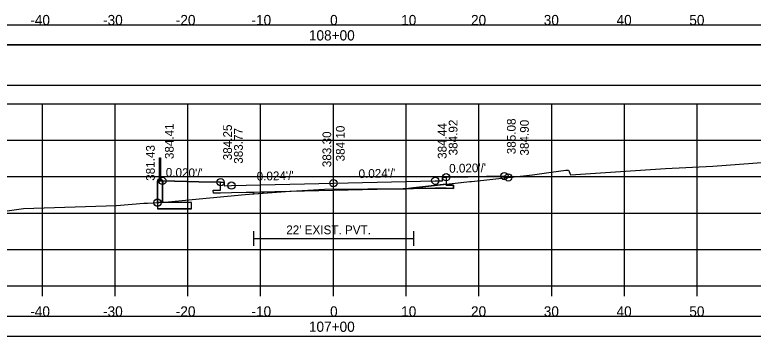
# Model space of a CAD drawing. Extents: x -37291014 to -37290680, y -936053 to -933067.
# Drawn here: x -37290886.9 to -37290785.4, y -934502.9 to -934458.7 of the extents above; entities that cross this region are included whole.
import ezdxf

# ---------------------------------------------------------------- set-up
doc = ezdxf.new("R2010")
doc.units = 0
for name, color, linetype in [('Default', 7, 'Continuous'), ('R_Alt Surface', 7, 'Continuous'), ('R_Axis', 7, 'Continuous'), ('R_Axis Annot', 7, 'Continuous'), ('R_Contours', 7, 'Continuous'), ('R_Exist Surface', 7, 'Continuous'), ('R_Fin Surface', 7, 'Continuous'), ('R_Grid', 7, 'Continuous'), ('R_No Plot', 7, 'Continuous'), ('R_Water', 7, 'Continuous'), ('R_Xsect Elev', 7, 'Continuous'), ('R_Xsect Slope', 7, 'Continuous')]:
    doc.layers.add(name, color=color, linetype=linetype)

msp = doc.modelspace()

# ---------------------------------------------------------------- linework, layer by layer
at = {"layer": 'Default'}
for p, q in [((-37290867.02, -934481.36), (-37290867.02, -934478.36)), ((-37290867.02, -934478.36), (-37290866.85, -934478.36)), ((-37290866.85, -934478.36), (-37290866.85, -934481.36)), ((-37290867.21, -934481.39), (-37290867.27, -934481.45)), ((-37290867.27, -934481.45), (-37290867.27, -934485.36)), ((-37290866.66, -934481.36), (-37290867.21, -934481.36)), ((-37290867.21, -934481.36), (-37290867.21, -934481.39)), ((-37290866.66, -934481.39), (-37290867.21, -934481.39)), ((-37290866.66, -934481.39), (-37290866.66, -934481.36)), ((-37290866.6, -934481.45), (-37290866.66, -934481.39)), ((-37290866.6, -934484.53), (-37290866.6, -934481.45)), ((-37290862.6, -934485.36), (-37290867.27, -934485.36)), ((-37290862.6, -934484.53), (-37290866.6, -934484.53)), ((-37290862.6, -934485.36), (-37290862.6, -934484.53))]:
    msp.add_line(p, q, dxfattribs=at)
for points in [[(-37290992.31, -934462.86), (-37290693.89, -934462.86), (-37290693.89, -934460.16), (-37290992.31, -934460.16)], [(-37290992.31, -934468.39), (-37290693.89, -934468.39), (-37290693.89, -934462.86), (-37290992.31, -934462.86)], [(-37290992.31, -934502.86), (-37290693.89, -934502.86), (-37290693.89, -934500.16), (-37290992.31, -934500.16)]]:
    msp.add_lwpolyline(points, close=True, dxfattribs=at)
msp.add_lwpolyline([(-37290866.52, -934482.05), (-37290866.6, -934482.05), (-37290866.6, -934481.55), (-37290866.52, -934481.55), (-37290866.52, -934482.05)], dxfattribs=at)
at = {"layer": 'R_Alt Surface'}
for points in [[(-37290827.6, -934481.04), (-37290827.6, -934482.13), (-37290826.59, -934482.15), (-37290826.6, -934482.57), (-37290827.6, -934482.55), (-37290829.1, -934482.52), (-37290843.1, -934482.86), (-37290857.1, -934483.19), (-37290858.6, -934483.22), (-37290859.6, -934483.24), (-37290859.61, -934482.83), (-37290858.6, -934482.81), (-37290858.6, -934481.71)], [(-37290827.6, -934481.04), (-37290827.6, -934482.13), (-37290826.59, -934482.15), (-37290826.6, -934482.57), (-37290827.6, -934482.55), (-37290829.1, -934482.52), (-37290843.1, -934482.86), (-37290857.1, -934483.19), (-37290858.6, -934483.22), (-37290859.6, -934483.24), (-37290859.61, -934482.83), (-37290858.6, -934482.81), (-37290858.6, -934481.71)], [(-37290854.1, -934488.46), (-37290854.1, -934490.46)], [(-37290832.1, -934488.46), (-37290832.1, -934490.46)], [(-37290854.1, -934489.46), (-37290832.1, -934489.46)]]:
    msp.add_lwpolyline(points, dxfattribs=at)
at = {"layer": 'R_Axis'}
for p, q in [((-37290993.1, -934495.96), (-37290693.1, -934495.96)), ((-37290883.1, -934497.36), (-37290883.1, -934495.96)), ((-37290873.1, -934497.36), (-37290873.1, -934495.96)), ((-37290863.1, -934497.36), (-37290863.1, -934495.96)), ((-37290853.1, -934497.36), (-37290853.1, -934495.96)), ((-37290843.1, -934497.36), (-37290843.1, -934495.96)), ((-37290833.1, -934497.36), (-37290833.1, -934495.96)), ((-37290823.1, -934497.36), (-37290823.1, -934495.96)), ((-37290813.1, -934497.36), (-37290813.1, -934495.96)), ((-37290803.1, -934497.36), (-37290803.1, -934495.96)), ((-37290793.1, -934497.36), (-37290793.1, -934495.96))]:
    msp.add_line(p, q, dxfattribs=at)
at = {"layer": 'R_Contours'}
for p, q in [((-37290827.6, -934481.04), (-37290827.6, -934482)), ((-37290866.6, -934482.05), (-37290866.6, -934484.5)), ((-37290827.6, -934482), (-37290832.1, -934482.5)), ((-37290827.6, -934482), (-37290824.37, -934481.64)), ((-37290854.1, -934483.33), (-37290849.67, -934483.01)), ((-37290849.67, -934483.01), (-37290854.1, -934483.12)), ((-37290854.1, -934483.12), (-37290854.1, -934483.33)), ((-37290854.1, -934483.33), (-37290854.1, -934483.12)), ((-37290833.51, -934482.63), (-37290833.23, -934482.62)), ((-37290833.23, -934482.62), (-37290833.51, -934482.63)), ((-37290833.23, -934482.62), (-37290833.17, -934482.62)), ((-37290833.17, -934482.62), (-37290833.23, -934482.62)), ((-37290832.1, -934482.5), (-37290833.17, -934482.62)), ((-37290833.17, -934482.62), (-37290832.1, -934482.59)), ((-37290832.1, -934482.5), (-37290832.1, -934482.59)), ((-37290832.1, -934482.59), (-37290832.1, -934482.5)), ((-37290832.1, -934482.59), (-37290829.1, -934482.52)), ((-37290866.6, -934484.5), (-37290867.27, -934484.53)), ((-37290867.27, -934485.36), (-37290862.6, -934485.36)), ((-37290866.6, -934484.53), (-37290866.6, -934484.5)), ((-37290862.6, -934484.53), (-37290866.6, -934484.53)), ((-37290862.6, -934485.36), (-37290862.6, -934484.53))]:
    msp.add_line(p, q, dxfattribs=at)
for points in [[(-37290819.07, -934481.06), (-37290819.6, -934480.88), (-37290824.6, -934480.98), (-37290827.6, -934481.04)], [(-37290824.37, -934481.64), (-37290824.14, -934481.62), (-37290819.07, -934481.06)], [(-37290866.52, -934481.55), (-37290866.52, -934482.05), (-37290866.6, -934482.05)], [(-37290858.6, -934481.71), (-37290861.6, -934481.65), (-37290866.52, -934481.55)], [(-37290854.1, -934483.12), (-37290857.1, -934483.19), (-37290858.6, -934483.22), (-37290859.6, -934483.24), (-37290859.61, -934482.83), (-37290858.6, -934482.81), (-37290858.6, -934481.71)], [(-37290829.1, -934482.52), (-37290827.6, -934482.55), (-37290826.6, -934482.57), (-37290826.59, -934482.15), (-37290827.6, -934482.13), (-37290827.6, -934482)], [(-37290866.6, -934484.5), (-37290866.24, -934484.48), (-37290862.51, -934484.1), (-37290855.24, -934483.41), (-37290854.1, -934483.33)], [(-37290833.23, -934482.62), (-37290833.23, -934482.62)], [(-37290833.23, -934482.62), (-37290833.23, -934482.62)], [(-37290867.27, -934484.53), (-37290867.27, -934484.53), (-37290867.27, -934485.36)]]:
    msp.add_lwpolyline(points, dxfattribs=at)
at = {"layer": 'R_Exist Surface'}
msp.add_lwpolyline([(-37290888.95, -934485.77), (-37290885.7, -934485.35), (-37290872.89, -934484.91), (-37290869.17, -934484.61), (-37290868.67, -934484.6), (-37290866.24, -934484.48), (-37290862.51, -934484.1), (-37290855.24, -934483.41), (-37290849.67, -934483.01), (-37290844.32, -934482.67), (-37290838.36, -934482.65), (-37290833.23, -934482.62), (-37290824.37, -934481.64), (-37290824.14, -934481.62), (-37290815.76, -934480.69), (-37290813.17, -934480.34), (-37290811.17, -934480.09), (-37290811.05, -934480.09), (-37290810.77, -934480.09), (-37290810.7, -934480.26), (-37290810.53, -934480.7), (-37290797.48, -934479.85), (-37290790.95, -934479.5), (-37290776.28, -934478.41)], dxfattribs=at)
msp.add_lwpolyline([(-37290888.95, -934485.77), (-37290885.7, -934485.35), (-37290872.89, -934484.91), (-37290869.17, -934484.61), (-37290868.67, -934484.6), (-37290866.24, -934484.48), (-37290862.51, -934484.1), (-37290855.24, -934483.41), (-37290849.67, -934483.01), (-37290844.32, -934482.67), (-37290838.36, -934482.65), (-37290833.23, -934482.62), (-37290824.37, -934481.64), (-37290824.14, -934481.62), (-37290815.76, -934480.69), (-37290813.17, -934480.34), (-37290811.17, -934480.09), (-37290811.05, -934480.09), (-37290810.77, -934480.09), (-37290810.7, -934480.26), (-37290810.53, -934480.7), (-37290797.48, -934479.85), (-37290790.95, -934479.5), (-37290776.28, -934478.41)], dxfattribs=at)
at = {"layer": 'R_Fin Surface'}
msp.add_lwpolyline([(-37290867.27, -934484.53), (-37290867.27, -934481.55), (-37290866.6, -934481.55), (-37290861.6, -934481.65), (-37290858.6, -934481.71), (-37290858.1, -934481.71), (-37290858.1, -934482.21), (-37290857.1, -934482.19), (-37290843.1, -934481.86), (-37290829.1, -934481.52), (-37290828.1, -934481.54), (-37290828.1, -934481.04), (-37290827.6, -934481.04), (-37290824.6, -934480.98), (-37290819.6, -934480.88), (-37290819.07, -934481.06)], dxfattribs=at)
msp.add_lwpolyline([(-37290867.27, -934484.53), (-37290867.27, -934481.55), (-37290866.6, -934481.55), (-37290861.6, -934481.65), (-37290858.6, -934481.71), (-37290858.1, -934481.71), (-37290858.1, -934482.21), (-37290857.1, -934482.19), (-37290843.1, -934481.86), (-37290829.1, -934481.52), (-37290828.1, -934481.54), (-37290828.1, -934481.04), (-37290827.6, -934481.04), (-37290824.6, -934480.98), (-37290819.6, -934480.88), (-37290819.07, -934481.06)], dxfattribs=at)
at = {"layer": 'R_Grid'}
for p, q in [((-37290993.1, -934470.96), (-37290693.1, -934470.96)), ((-37290883.1, -934495.96), (-37290883.1, -934470.96)), ((-37290873.1, -934495.96), (-37290873.1, -934470.96)), ((-37290863.1, -934495.96), (-37290863.1, -934470.96)), ((-37290853.1, -934495.96), (-37290853.1, -934470.96)), ((-37290843.1, -934495.96), (-37290843.1, -934470.96)), ((-37290833.1, -934495.96), (-37290833.1, -934470.96)), ((-37290823.1, -934495.96), (-37290823.1, -934470.96)), ((-37290813.1, -934495.96), (-37290813.1, -934470.96)), ((-37290803.1, -934495.96), (-37290803.1, -934470.96)), ((-37290793.1, -934495.96), (-37290793.1, -934470.96)), ((-37290993.1, -934475.96), (-37290693.1, -934475.96)), ((-37290993.1, -934480.96), (-37290693.1, -934480.96)), ((-37290993.1, -934485.96), (-37290693.1, -934485.96)), ((-37290993.1, -934490.96), (-37290693.1, -934490.96)), ((-37290993.1, -934495.96), (-37290693.1, -934495.96))]:
    msp.add_line(p, q, dxfattribs=at)
at = {"layer": 'R_No Plot'}
for centre in [(-37290866.6, -934481.55), (-37290858.6, -934481.71), (-37290829.1, -934481.52), (-37290829.1, -934481.52), (-37290827.6, -934481.04), (-37290819.6, -934480.88), (-37290819.07, -934481.06), (-37290857.1, -934482.19), (-37290843.1, -934481.86), (-37290867.27, -934484.53)]:
    msp.add_circle(centre, 0.5, dxfattribs=at)
at = {"layer": 'R_Xsect Elev'}
msp.add_line((-37290843.1, -934482.66), (-37290843.1, -934472.66), dxfattribs=at)
msp.add_line((-37290843.1, -934482.66), (-37290843.1, -934472.66), dxfattribs=at)

# ---------------------------------------------------------------- texts
at = {"layer": 'R_Axis Annot'}
for s, p in [('-40', (-37290884.76, -934460.16)), ('-30', (-37290874.76, -934460.16)), ('-20', (-37290864.76, -934460.16)), ('-10', (-37290854.36, -934460.16)), ('0', (-37290843.56, -934460.16)), ('10', (-37290833.79, -934460.16)), ('20', (-37290824.19, -934460.16)), ('30', (-37290814.19, -934460.16)), ('40', (-37290804.19, -934460.16)), ('50', (-37290794.19, -934460.16)), ('108+00', (-37290846.47, -934462.26)), ('-40', (-37290884.76, -934500.16)), ('-30', (-37290874.76, -934500.16)), ('-20', (-37290864.76, -934500.16)), ('-10', (-37290854.36, -934500.16)), ('0', (-37290843.56, -934500.16)), ('10', (-37290833.79, -934500.16)), ('20', (-37290824.19, -934500.16)), ('30', (-37290814.19, -934500.16)), ('40', (-37290804.19, -934500.16)), ('50', (-37290794.19, -934500.16)), ('107+00', (-37290846.47, -934502.26))]:
    msp.add_text(s, height=1.4, dxfattribs=at).set_placement(p)
at = {"layer": 'R_Water'}
msp.add_text("22' EXIST. PVT.", height=1.2, dxfattribs=at).set_placement((-37290849.58, -934488.86))
at = {"layer": 'R_Xsect Elev'}
for s, p in [('385.08', (-37290818.05, -934477.88)), ('384.41', (-37290865.05, -934478.55)), ('384.25', (-37290857.05, -934478.71)), ('384.10', (-37290841.55, -934478.86)), ('384.44', (-37290827.55, -934478.52)), ('384.92', (-37290826.05, -934478.04)), ('384.90', (-37290816.25, -934478.06)), ('383.77', (-37290855.55, -934479.19)), ('383.30', (-37290843.4, -934479.66)), ('383.30', (-37290843.4, -934479.66)), ('381.43', (-37290867.65, -934481.53))]:
    msp.add_text(s, height=1.2, rotation=90, dxfattribs=at).set_placement(p)
at = {"layer": 'R_Xsect Slope'}
for s, rotation, p in [("0.020'/'", 1.1458, (-37290827.18, -934480.43)), ("0.020'/'", 1.1458, (-37290827.18, -934480.43)), ("0.020'/'", 358.8542, (-37290866.15, -934480.96)), ("0.020'/'", 358.8542, (-37290866.15, -934480.96)), ("0.024'/'", 1.3748, (-37290853.63, -934481.51)), ("0.024'/'", 1.3748, (-37290853.63, -934481.51)), ("0.024'/'", 1.3748, (-37290839.63, -934481.17)), ("0.024'/'", 1.3748, (-37290839.63, -934481.17))]:
    msp.add_text(s, height=1.2, rotation=rotation, dxfattribs=at).set_placement(p)

doc.saveas('drawing.dxf')
